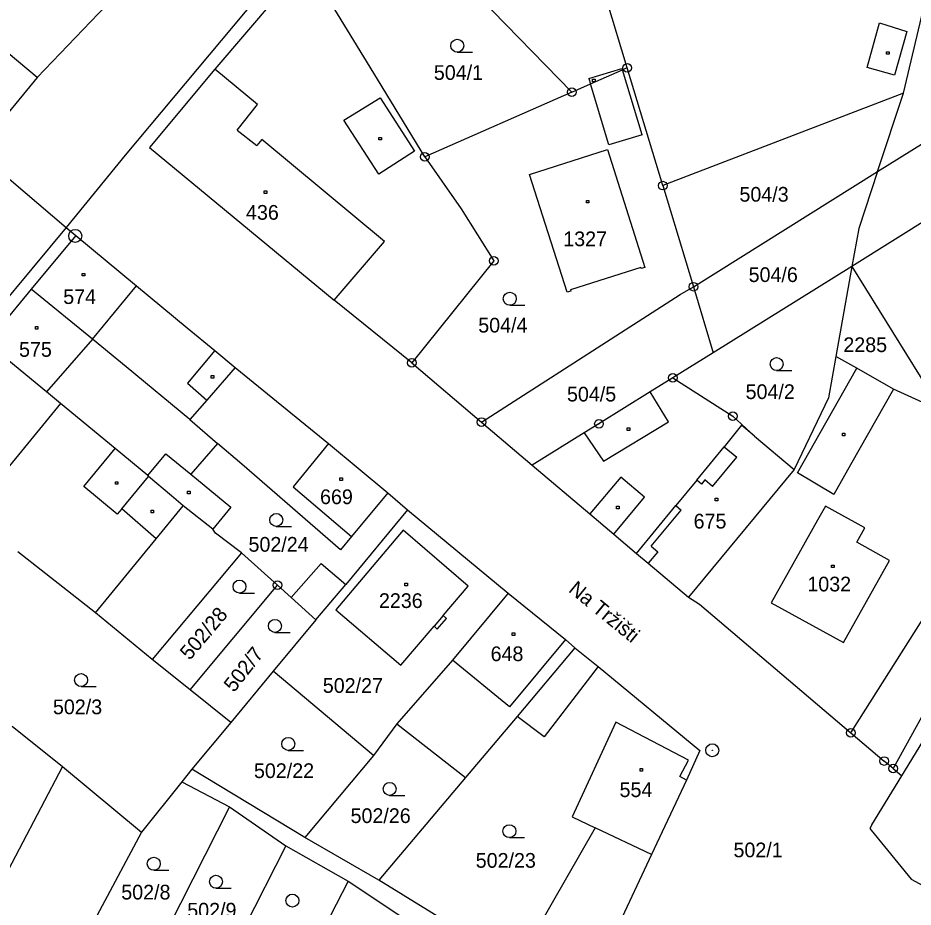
# Model space of a CAD drawing. Extents: x -795483 to -789093, y -1112258 to -1108741.
# Drawn here: x -791212.6 to -791109.1, y -1110436.6 to -1110333.8 of the extents above; entities that cross this region are included whole.
import ezdxf

# ---------------------------------------------------------------- set-up
doc = ezdxf.new("R2010")
doc.units = 0
for name, color, linetype in [('Vrstva 1', 7, 'Continuous'), ('Vrstva 14', 7, 'Continuous'), ('Vrstva 15', 7, 'Continuous'), ('Vrstva 2', 7, 'Continuous'), ('Vrstva 23', 7, 'Continuous'), ('Vrstva 25', 7, 'Continuous'), ('Vrstva 28', 7, 'Continuous'), ('Vrstva 38', 7, 'Continuous')]:
    doc.layers.add(name, color=color, linetype=linetype)

msp = doc.modelspace()

# ---------------------------------------------------------------- linework, layer by layer
at = {"layer": 'Vrstva 1'}
for p, q in [((-791182.88, -1110312), (-791210.36, -1110340.72)), ((-791148.52, -1110342.41), (-791170.42, -1110319.91)), ((-791177.3, -1110322.34), (-791200.16, -1110349.71)), ((-791179.23, -1110327.39), (-791189.79, -1110339.74)), ((-791171.43, -1110340.2), (-791179.23, -1110327.39)), ((-791110.18, -1110342.53), (-791106.42, -1110326.59)), ((-791210.36, -1110340.72), (-791226.09, -1110327.67)), ((-791142.13, -1110339.59), (-791144.49, -1110331.8)), ((-791113.18, -1110351.59), (-791090.78, -1110337.58)), ((-791189.79, -1110339.74), (-791197.34, -1110348.79)), ((-791146.37, -1110341.46), (-791142.68, -1110339.83)), ((-791142.13, -1110339.59), (-791142.68, -1110339.83)), ((-791138, -1110353.22), (-791142.13, -1110339.59)), ((-791210.36, -1110340.72), (-791217.36, -1110349.25)), ((-791165.52, -1110349.9), (-791171.43, -1110340.2)), ((-791148.52, -1110342.41), (-791146.37, -1110341.46)), ((-791148.52, -1110342.41), (-791165.52, -1110349.9)), ((-791110.18, -1110342.53), (-791138, -1110353.22)), ((-791113.18, -1110351.59), (-791110.18, -1110342.53)), ((-791197.34, -1110348.79), (-791176, -1110366.47)), ((-791153.42, -1110351.93), (-791144.42, -1110349.05)), ((-791144.42, -1110349.05), (-791140.1, -1110362.68)), ((-791217.36, -1110349.25), (-791207, -1110358.04)), ((-791200.16, -1110349.71), (-791207, -1110358.04)), ((-791165.52, -1110349.9), (-791161.31, -1110355.9)), ((-791149.05, -1110365.54), (-791153.42, -1110351.93)), ((-791134.46, -1110364.9), (-791113.18, -1110351.59)), ((-791113.18, -1110351.59), (-791115.36, -1110358.16)), ((-791138, -1110353.22), (-791134.46, -1110364.9)), ((-791101.36, -1110353.3), (-791116.14, -1110362.55)), ((-791161.31, -1110355.9), (-791157.54, -1110361.9)), ((-791207, -1110358.04), (-791264.6, -1110427.33)), ((-791207, -1110358.04), (-791205.88, -1110358.99)), ((-791115.36, -1110358.16), (-791116.14, -1110362.55)), ((-791205.88, -1110358.99), (-791211.02, -1110365.19)), ((-791205.88, -1110358.99), (-791198.84, -1110364.82)), ((-791157.54, -1110361.9), (-791167.02, -1110373.69)), ((-791116.14, -1110362.55), (-791132.18, -1110372.53)), ((-791116.14, -1110362.55), (-791118, -1110372.96)), ((-791116.14, -1110362.55), (-791105.81, -1110379.28)), ((-791140.57, -1110362.67), (-791148.67, -1110365.26)), ((-791140.52, -1110362.81), (-791140.57, -1110362.67)), ((-791140.1, -1110362.68), (-791140.52, -1110362.81)), ((-791211.02, -1110365.19), (-791216.17, -1110371.38)), ((-791203.94, -1110370.95), (-791211.02, -1110365.19)), ((-791198.84, -1110364.82), (-791193.01, -1110369.65)), ((-791148.63, -1110365.4), (-791149.05, -1110365.54)), ((-791148.67, -1110365.26), (-791148.63, -1110365.4)), ((-791135.99, -1110365.82), (-791134.46, -1110364.9)), ((-791134.46, -1110364.9), (-791132.18, -1110372.53)), ((-791167.02, -1110373.69), (-791176, -1110366.47)), ((-791158.98, -1110380.55), (-791135.99, -1110365.82)), ((-791193.01, -1110369.65), (-791189.82, -1110372.29)), ((-791209.27, -1110377.07), (-791216.17, -1110371.38)), ((-791200.07, -1110374.16), (-791203.94, -1110370.95)), ((-791189.82, -1110372.29), (-791187.45, -1110374.26)), ((-791132.18, -1110372.53), (-791136.85, -1110375.44)), ((-791118, -1110372.96), (-791118.86, -1110377.77)), ((-791115.58, -1110374.33), (-791118, -1110372.96)), ((-791167.02, -1110373.69), (-791158.98, -1110380.55)), ((-791192.71, -1110380.25), (-791200.07, -1110374.16)), ((-791187.45, -1110374.26), (-791190.74, -1110378.01)), ((-791187.45, -1110374.26), (-791176.68, -1110383.05)), ((-791111.35, -1110376.73), (-791115.58, -1110374.33)), ((-791136.85, -1110375.44), (-791139.47, -1110377.07)), ((-791136.85, -1110375.44), (-791129.92, -1110379.86)), ((-791207.65, -1110378.41), (-791209.27, -1110377.07)), ((-791139.47, -1110377.07), (-791145.39, -1110380.75)), ((-791105.81, -1110379.28), (-791111.35, -1110376.73)), ((-791190.74, -1110378.01), (-791192.71, -1110380.25)), ((-791118.86, -1110377.77), (-791122.81, -1110386.04)), ((-791201.34, -1110383.62), (-791207.65, -1110378.41)), ((-791192.71, -1110380.25), (-791189.5, -1110383.02)), ((-791129.92, -1110379.86), (-791127.42, -1110382.17)), ((-791158.98, -1110380.55), (-791153.12, -1110385.55)), ((-791145.39, -1110380.75), (-791147.09, -1110381.8)), ((-791147.09, -1110381.8), (-791153.12, -1110385.55)), ((-791127.42, -1110382.17), (-791122.81, -1110386.04)), ((-791189.5, -1110383.02), (-791192.59, -1110386.56)), ((-791186.7, -1110385.43), (-791189.5, -1110383.02)), ((-791176.68, -1110383.05), (-791169.81, -1110388.75)), ((-791197.56, -1110386.74), (-791201.34, -1110383.62)), ((-791175.28, -1110395.32), (-791186.7, -1110385.43)), ((-791153.12, -1110385.55), (-791146.46, -1110391.16)), ((-791122.81, -1110386.04), (-791135.06, -1110400.78)), ((-791197.56, -1110386.74), (-791197.46, -1110386.83)), ((-791194.8, -1110389.09), (-791197.46, -1110386.83)), ((-791192.59, -1110386.56), (-791187.94, -1110390.38)), ((-791193.47, -1110390.22), (-791194.8, -1110389.09)), ((-791169.81, -1110388.75), (-791174, -1110393.79)), ((-791169.81, -1110388.75), (-791167.53, -1110390.69)), ((-791190.03, -1110392.93), (-791193.47, -1110390.22)), ((-791187.94, -1110390.38), (-791190.03, -1110392.93)), ((-791167.53, -1110390.69), (-791174.64, -1110399.35)), ((-791167.53, -1110390.69), (-791155.9, -1110400.35)), ((-791146.46, -1110391.16), (-791143.68, -1110393.51)), ((-791189.71, -1110393.41), (-791190.03, -1110392.93)), ((-791186.72, -1110395.66), (-791189.71, -1110393.41)), ((-791143.68, -1110393.51), (-791141.04, -1110395.74)), ((-791174, -1110393.79), (-791175.28, -1110395.32)), ((-791203.59, -1110402.62), (-791212.58, -1110395.56)), ((-791186.72, -1110395.66), (-791197.03, -1110408)), ((-791186.72, -1110395.66), (-791182.55, -1110399.42)), ((-791141.04, -1110395.74), (-791139.69, -1110396.88)), ((-791139.69, -1110396.88), (-791135.06, -1110400.78)), ((-791192.65, -1110411.51), (-791182.55, -1110399.42)), ((-791182.55, -1110399.42), (-791180.97, -1110400.85)), ((-791178.12, -1110403.42), (-791174.64, -1110399.35)), ((-791178.12, -1110403.42), (-791180.97, -1110400.85)), ((-791155.9, -1110400.35), (-791162.32, -1110408.07)), ((-791155.9, -1110400.35), (-791149.25, -1110405.7)), ((-791135.06, -1110400.78), (-791133.77, -1110401.62)), ((-791133.77, -1110401.62), (-791116.27, -1110416.47)), ((-791197.03, -1110408), (-791203.59, -1110402.62)), ((-791116.27, -1110416.47), (-791107.2, -1110402.2)), ((-791101.46, -1110402.5), (-791111.37, -1110420.61)), ((-791178.12, -1110403.42), (-791183.04, -1110409.35)), ((-791149.25, -1110405.7), (-791148.18, -1110406.66)), ((-791148.18, -1110406.66), (-791154.85, -1110414.58)), ((-791148.18, -1110406.66), (-791145.47, -1110408.82)), ((-791192.65, -1110411.51), (-791197.03, -1110408)), ((-791162.32, -1110408.07), (-791168.75, -1110415.44)), ((-791145.47, -1110408.82), (-791133.72, -1110418.54)), ((-791183.04, -1110409.35), (-791187.95, -1110415.29)), ((-791171.47, -1110419.1), (-791183.04, -1110409.35)), ((-791110.37, -1110421.44), (-791103.54, -1110410.19)), ((-791187.95, -1110415.29), (-791192.65, -1110411.51)), ((-791187.95, -1110415.29), (-791192.45, -1110420.7)), ((-791168.75, -1110415.44), (-791171.47, -1110419.1)), ((-791168.75, -1110415.44), (-791160.82, -1110421.65)), ((-791154.85, -1110414.58), (-791160.82, -1110421.65)), ((-791143.45, -1110415.24), (-791148.48, -1110426.2)), ((-791135.04, -1110419.66), (-791143.45, -1110415.24)), ((-791213.24, -1110415.71), (-791207.43, -1110420.38)), ((-791116.27, -1110416.47), (-791112.42, -1110419.74)), ((-791133.72, -1110418.54), (-791135.26, -1110421.94)), ((-791171.47, -1110419.1), (-791179.4, -1110428.58)), ((-791207.43, -1110420.38), (-791198.28, -1110427.96)), ((-791136.03, -1110421.53), (-791135.04, -1110419.66)), ((-791111.37, -1110420.61), (-791112.42, -1110419.74)), ((-791111.37, -1110420.61), (-791110.37, -1110421.44)), ((-791192.45, -1110420.7), (-791193.61, -1110422.13)), ((-791179.4, -1110428.58), (-791192.45, -1110420.7)), ((-791160.82, -1110421.65), (-791170.84, -1110433.53)), ((-791135.26, -1110421.94), (-791136.03, -1110421.53)), ((-791113.83, -1110427.13), (-791110.37, -1110421.44)), ((-791193.61, -1110422.13), (-791198.28, -1110427.96)), ((-791193.61, -1110422.13), (-791188.09, -1110425.04)), ((-791135.26, -1110421.94), (-791139.31, -1110430.53)), ((-791188.09, -1110425.04), (-791196.82, -1110442.23)), ((-791188.09, -1110425.04), (-791181.58, -1110429.56)), ((-791148.48, -1110426.2), (-791145.82, -1110427.45)), ((-791145.82, -1110427.45), (-791153.34, -1110440.52)), ((-791113.83, -1110427.13), (-791114.08, -1110427.55)), ((-791114.08, -1110427.55), (-791113.94, -1110427.72)), ((-791113.94, -1110427.72), (-791109.28, -1110433.4)), ((-791198.28, -1110427.96), (-791203.75, -1110438.21)), ((-791170.84, -1110433.53), (-791179.4, -1110428.58)), ((-791181.58, -1110429.56), (-791187.5, -1110441.18)), ((-791181.58, -1110429.56), (-791174.37, -1110433.63)), ((-791139.31, -1110430.53), (-791145.49, -1110443.64)), ((-791174.37, -1110433.63), (-791180.16, -1110444.82)), ((-791174.37, -1110433.63), (-791167.95, -1110437.92)), ((-791154.99, -1110443.23), (-791170.84, -1110433.53)), ((-791109.28, -1110433.4), (-791099.77, -1110438.7))]:
    msp.add_line(p, q, dxfattribs=at)
for points in [[(-791168.02, -1110393.07), (-791175.82, -1110402.26), (-791168.3, -1110408.66), (-791164.46, -1110404.16)], [(-791163.41, -1110402.93), (-791160.51, -1110399.52), (-791168.02, -1110393.07)], [(-791164.46, -1110404.16), (-791164.08, -1110404.48), (-791163.03, -1110403.25), (-791163.41, -1110402.93)]]:
    msp.add_lwpolyline(points, dxfattribs=at)
at = {"layer": 'Vrstva 2'}
for p, q in [((-791114.4, -1110339.57), (-791112.97, -1110334.41)), ((-791112.97, -1110334.41), (-791109.81, -1110335.41)), ((-791109.81, -1110335.41), (-791111.22, -1110340.45)), ((-791184.86, -1110343.85), (-791189.79, -1110339.74)), ((-791146.56, -1110340.84), (-791142.73, -1110339.68)), ((-791142.73, -1110339.68), (-791142.68, -1110339.83)), ((-791140.41, -1110347.34), (-791142.68, -1110339.83)), ((-791111.22, -1110340.45), (-791114.4, -1110339.57)), ((-791146.56, -1110340.84), (-791146.37, -1110341.46)), ((-791144.24, -1110348.5), (-791146.37, -1110341.46)), ((-791187.21, -1110346.8), (-791184.86, -1110343.85)), ((-791174.88, -1110345.66), (-791170.67, -1110343.06)), ((-791170.67, -1110343.06), (-791166.73, -1110349.24)), ((-791170.86, -1110351.88), (-791174.88, -1110345.66)), ((-791187.21, -1110346.8), (-791184.96, -1110348.57)), ((-791184.35, -1110347.87), (-791184.96, -1110348.57)), ((-791170.19, -1110359.66), (-791184.35, -1110347.87)), ((-791140.41, -1110347.34), (-791144.24, -1110348.5)), ((-791166.73, -1110349.24), (-791170.86, -1110351.88)), ((-791176, -1110366.47), (-791170.19, -1110359.66)), ((-791203.94, -1110370.95), (-791198.84, -1110364.82)), ((-791203.94, -1110370.95), (-791209.27, -1110377.07)), ((-791189.82, -1110372.29), (-791192.95, -1110376.07)), ((-791122.45, -1110386.42), (-791115.58, -1110374.33)), ((-791192.95, -1110376.07), (-791190.74, -1110378.01)), ((-791137.36, -1110380.54), (-791139.47, -1110377.07)), ((-791111.35, -1110376.73), (-791116.3, -1110385.48)), ((-791207.65, -1110378.41), (-791218.12, -1110391.15)), ((-791144.88, -1110385.09), (-791137.36, -1110380.54)), ((-791128.91, -1110380.92), (-791130.93, -1110383.4)), ((-791127.42, -1110382.17), (-791128.91, -1110380.92)), ((-791147.09, -1110381.8), (-791144.88, -1110385.09)), ((-791176.68, -1110383.05), (-791180.75, -1110388.04)), ((-791204.96, -1110388), (-791201.34, -1110383.62)), ((-791197.56, -1110386.74), (-791195.47, -1110384.21)), ((-791195.47, -1110384.21), (-791192.59, -1110386.56)), ((-791134.09, -1110387.27), (-791130.93, -1110383.4)), ((-791130.93, -1110383.4), (-791129.45, -1110384.61)), ((-791132.28, -1110387.99), (-791129.45, -1110384.61)), ((-791118.25, -1110388.93), (-791122.45, -1110386.42)), ((-791116.3, -1110385.48), (-791118.25, -1110388.93)), ((-791200.57, -1110390.59), (-791197.46, -1110386.83)), ((-791142.87, -1110386.91), (-791146.46, -1110391.16)), ((-791140.13, -1110389.23), (-791142.87, -1110386.91)), ((-791134.09, -1110387.27), (-791136.49, -1110390.21)), ((-791133.55, -1110387.72), (-791134.09, -1110387.27)), ((-791133.16, -1110387.25), (-791133.55, -1110387.72)), ((-791132.28, -1110387.99), (-791133.16, -1110387.25)), ((-791201.08, -1110391.21), (-791204.96, -1110388)), ((-791180.75, -1110388.04), (-791174, -1110393.79)), ((-791143.68, -1110393.51), (-791140.13, -1110389.23)), ((-791200.57, -1110390.59), (-791201.08, -1110391.21)), ((-791196.57, -1110394.06), (-791200.57, -1110390.59)), ((-791196.57, -1110394.06), (-791193.47, -1110390.22)), ((-791141.04, -1110395.74), (-791136.49, -1110390.21)), ((-791136.49, -1110390.21), (-791135.88, -1110390.72)), ((-791119.21, -1110390.28), (-791120.12, -1110391.89)), ((-791114.67, -1110392.77), (-791119.21, -1110390.28)), ((-791139.37, -1110394.9), (-791135.88, -1110390.72)), ((-791120.12, -1110391.89), (-791125.48, -1110401.44)), ((-791115.59, -1110394.43), (-791114.67, -1110392.77)), ((-791203.59, -1110402.62), (-791196.57, -1110394.06)), ((-791111.79, -1110396.56), (-791115.59, -1110394.43)), ((-791138.59, -1110395.56), (-791139.69, -1110396.88)), ((-791139.37, -1110394.9), (-791138.59, -1110395.56)), ((-791117.12, -1110406.03), (-791111.79, -1110396.56)), ((-791180.97, -1110400.85), (-791177.5, -1110396.9)), ((-791177.5, -1110396.9), (-791174.64, -1110399.35)), ((-791125.48, -1110401.44), (-791117.12, -1110406.03)), ((-791163.41, -1110402.93), (-791164.46, -1110404.16)), ((-791149.25, -1110405.7), (-791155.74, -1110413.49)), ((-791155.74, -1110413.49), (-791162.32, -1110408.07)), ((-791145.47, -1110408.82), (-791151.72, -1110416.96)), ((-791151.72, -1110416.96), (-791154.85, -1110414.58)), ((-791207.43, -1110420.38), (-791215.1, -1110435)), ((-791139.31, -1110430.53), (-791145.82, -1110427.45))]:
    msp.add_line(p, q, dxfattribs=at)
at = {"layer": 'Vrstva 23'}
for p, q in [((-791161.77, -1110337.79), (-791160.02, -1110337.79)), ((-791155.7, -1110367.05), (-791153.95, -1110367.05)), ((-791124.85, -1110374.6), (-791123.1, -1110374.6)), ((-791182.7, -1110392.62), (-791180.95, -1110392.62)), ((-791186.95, -1110400.33), (-791185.2, -1110400.33)), ((-791182.85, -1110404.87), (-791181.1, -1110404.87)), ((-791205.27, -1110411.13), (-791203.52, -1110411.13)), ((-791181.31, -1110418.51), (-791179.56, -1110418.51)), ((-791169.59, -1110423.71), (-791167.84, -1110423.71)), ((-791155.75, -1110428.6), (-791154, -1110428.6)), ((-791196.86, -1110432.37), (-791195.11, -1110432.37)), ((-791189.67, -1110434.45), (-791187.92, -1110434.45))]:
    msp.add_line(p, q, dxfattribs=at)
for centre in [(-791161.77, -1110337.04), (-791155.7, -1110366.3), (-791124.85, -1110373.85), (-791182.7, -1110391.87), (-791186.95, -1110399.58), (-791182.85, -1110404.12), (-791205.27, -1110410.38), (-791181.31, -1110417.76), (-791169.59, -1110422.96), (-791155.75, -1110427.85), (-791196.86, -1110431.62), (-791189.67, -1110433.7), (-791180.84, -1110435.88)]:
    msp.add_circle(centre, 0.75, dxfattribs=at)
at = {"layer": 'Vrstva 25'}
for p, q in [((-791112.16, -1110337.73), (-791111.86, -1110337.73)), ((-791112.16, -1110338.03), (-791112.16, -1110337.73)), ((-791111.86, -1110337.73), (-791111.86, -1110338.03)), ((-791111.86, -1110338.03), (-791112.16, -1110338.03)), ((-791146.15, -1110340.91), (-791145.85, -1110340.91)), ((-791146.15, -1110341.21), (-791146.15, -1110340.91)), ((-791145.85, -1110340.91), (-791145.85, -1110341.21)), ((-791145.85, -1110341.21), (-791146.15, -1110341.21)), ((-791170.84, -1110347.64), (-791170.54, -1110347.64)), ((-791170.84, -1110347.94), (-791170.84, -1110347.64)), ((-791170.54, -1110347.94), (-791170.84, -1110347.94)), ((-791170.54, -1110347.64), (-791170.54, -1110347.94)), ((-791184.09, -1110353.82), (-791183.79, -1110353.82)), ((-791184.09, -1110354.12), (-791184.09, -1110353.82)), ((-791183.79, -1110354.12), (-791184.09, -1110354.12)), ((-791183.79, -1110353.82), (-791183.79, -1110354.12)), ((-791146.85, -1110354.92), (-791146.55, -1110354.92)), ((-791146.85, -1110355.22), (-791146.85, -1110354.92)), ((-791146.55, -1110355.22), (-791146.85, -1110355.22)), ((-791146.55, -1110354.92), (-791146.55, -1110355.22)), ((-791205.15, -1110363.36), (-791204.85, -1110363.36)), ((-791205.15, -1110363.66), (-791205.15, -1110363.36)), ((-791204.85, -1110363.66), (-791205.15, -1110363.66)), ((-791204.85, -1110363.36), (-791204.85, -1110363.66)), ((-791210.55, -1110369.52), (-791210.25, -1110369.52)), ((-791210.55, -1110369.82), (-791210.55, -1110369.52)), ((-791210.25, -1110369.82), (-791210.55, -1110369.82)), ((-791210.25, -1110369.52), (-791210.25, -1110369.82)), ((-791190.22, -1110375.18), (-791189.92, -1110375.18)), ((-791190.22, -1110375.48), (-791190.22, -1110375.18)), ((-791189.92, -1110375.48), (-791190.22, -1110375.48)), ((-791189.92, -1110375.18), (-791189.92, -1110375.48)), ((-791142.14, -1110381.22), (-791141.84, -1110381.22)), ((-791142.14, -1110381.52), (-791142.14, -1110381.22)), ((-791141.84, -1110381.22), (-791141.84, -1110381.52)), ((-791141.84, -1110381.52), (-791142.14, -1110381.52)), ((-791117.25, -1110381.85), (-791116.95, -1110381.85)), ((-791117.25, -1110382.15), (-791117.25, -1110381.85)), ((-791116.95, -1110382.15), (-791117.25, -1110382.15)), ((-791116.95, -1110381.85), (-791116.95, -1110382.15)), ((-791201.3, -1110387.45), (-791201, -1110387.45)), ((-791201.3, -1110387.75), (-791201.3, -1110387.45)), ((-791201, -1110387.45), (-791201, -1110387.75)), ((-791175.34, -1110386.99), (-791175.04, -1110386.99)), ((-791175.34, -1110387.29), (-791175.34, -1110386.99)), ((-791175.04, -1110387.29), (-791175.34, -1110387.29)), ((-791175.04, -1110386.99), (-791175.04, -1110387.29)), ((-791201, -1110387.75), (-791201.3, -1110387.75)), ((-791192.97, -1110388.55), (-791192.67, -1110388.55)), ((-791192.97, -1110388.85), (-791192.97, -1110388.55)), ((-791192.67, -1110388.85), (-791192.97, -1110388.85)), ((-791192.67, -1110388.55), (-791192.67, -1110388.85)), ((-791131.94, -1110389.37), (-791131.64, -1110389.37)), ((-791131.94, -1110389.67), (-791131.94, -1110389.37)), ((-791131.64, -1110389.37), (-791131.64, -1110389.67)), ((-791143.35, -1110390.27), (-791143.05, -1110390.27)), ((-791143.35, -1110390.57), (-791143.35, -1110390.27)), ((-791143.05, -1110390.57), (-791143.35, -1110390.57)), ((-791143.05, -1110390.27), (-791143.05, -1110390.57)), ((-791131.64, -1110389.67), (-791131.94, -1110389.67)), ((-791197.18, -1110390.74), (-791196.88, -1110390.74)), ((-791197.18, -1110391.04), (-791197.18, -1110390.74)), ((-791196.88, -1110391.04), (-791197.18, -1110391.04)), ((-791196.88, -1110390.74), (-791196.88, -1110391.04)), ((-791118.51, -1110397.08), (-791118.21, -1110397.08)), ((-791118.51, -1110397.38), (-791118.51, -1110397.08)), ((-791118.21, -1110397.38), (-791118.51, -1110397.38)), ((-791118.21, -1110397.08), (-791118.21, -1110397.38)), ((-791167.84, -1110399.19), (-791167.54, -1110399.19)), ((-791167.84, -1110399.49), (-791167.84, -1110399.19)), ((-791167.54, -1110399.49), (-791167.84, -1110399.49)), ((-791167.54, -1110399.19), (-791167.54, -1110399.49)), ((-791155.41, -1110404.94), (-791155.11, -1110404.94)), ((-791155.41, -1110405.24), (-791155.41, -1110404.94)), ((-791155.11, -1110404.94), (-791155.11, -1110405.24)), ((-791155.11, -1110405.24), (-791155.41, -1110405.24)), ((-791140.64, -1110420.6), (-791140.34, -1110420.6)), ((-791140.64, -1110420.9), (-791140.64, -1110420.6)), ((-791140.34, -1110420.6), (-791140.34, -1110420.9)), ((-791140.34, -1110420.9), (-791140.64, -1110420.9))]:
    msp.add_line(p, q, dxfattribs=at)
at = {"layer": 'Vrstva 28'}
for centre, radius in [((-791142.13, -1110339.59), 0.5), ((-791142.13, -1110339.59), 0.01), ((-791148.52, -1110342.41), 0.5), ((-791148.52, -1110342.41), 0.01), ((-791165.52, -1110349.9), 0.5), ((-791165.52, -1110349.9), 0.01), ((-791138, -1110353.22), 0.5), ((-791138, -1110353.22), 0.01), ((-791205.94, -1110359.03), 0.75), ((-791205.94, -1110359.03), 0.01), ((-791157.54, -1110361.9), 0.5), ((-791157.54, -1110361.9), 0.01), ((-791134.46, -1110364.9), 0.5), ((-791134.46, -1110364.9), 0.01), ((-791167.02, -1110373.69), 0.5), ((-791167.02, -1110373.69), 0.01), ((-791136.85, -1110375.44), 0.5), ((-791136.85, -1110375.44), 0.01), ((-791158.98, -1110380.55), 0.5), ((-791145.39, -1110380.75), 0.5), ((-791129.92, -1110379.86), 0.5), ((-791129.92, -1110379.86), 0.01), ((-791158.98, -1110380.55), 0.01), ((-791145.39, -1110380.75), 0.01), ((-791182.55, -1110399.42), 0.5), ((-791182.55, -1110399.42), 0.01), ((-791116.27, -1110416.47), 0.5), ((-791116.27, -1110416.47), 0.01), ((-791132.29, -1110418.5), 0.75), ((-791132.29, -1110418.5), 0.01), ((-791112.42, -1110419.74), 0.5), ((-791112.42, -1110419.74), 0.01), ((-791111.37, -1110420.61), 0.5), ((-791111.37, -1110420.61), 0.01)]:
    msp.add_circle(centre, radius, dxfattribs=at)

# ---------------------------------------------------------------- texts
at = {"layer": 'Vrstva 14'}
for s, p in [('504/1', (-791164.48, -1110340.99)), ('504/3', (-791129.15, -1110355.07)), ('504/6', (-791128.09, -1110364.36)), ('504/4', (-791159.35, -1110370.2)), ('2285', (-791117.14, -1110372.46)), ('504/2', (-791128.44, -1110377.89)), ('504/5', (-791149.09, -1110378.17)), ('502/24', (-791185.91, -1110395.54)), ('502/27', (-791177.32, -1110411.86)), ('502/3', (-791208.52, -1110414.33)), ('502/22', (-791185.28, -1110421.71)), ('502/26', (-791174.11, -1110426.91)), ('502/1', (-791129.84, -1110430.87)), ('502/23', (-791159.64, -1110432.08)), ('502/8', (-791200.62, -1110435.75)), ('502/9', (-791192.99, -1110437.84))]:
    msp.add_text(s, height=1.7, dxfattribs=at).set_placement(p)
for s, rotation, p in [('502/28', 49.781, (-791192.7, -1110408.17)), ('502/7', 51.958, (-791187.58, -1110411.89))]:
    msp.add_text(s, height=1.7, rotation=rotation, dxfattribs=at).set_placement(p)
at = {"layer": 'Vrstva 15'}
for s, p in [('436', (-791186.2, -1110357.16)), ('1327', (-791149.52, -1110360.22)), ('574', (-791207.33, -1110366.9)), ('575', (-791212.44, -1110373.01)), ('669', (-791177.64, -1110390.04)), ('675', (-791134.45, -1110392.86)), ('1032', (-791121.3, -1110400.13)), ('2236', (-791170.83, -1110402.05)), ('648', (-791157.92, -1110408.19)), ('554', (-791143.01, -1110423.91))]:
    msp.add_text(s, height=1.7, dxfattribs=at).set_placement(p)
at = {"layer": 'Vrstva 38'}
msp.add_text('Na Tržišti', height=1.7, rotation=320.7499, dxfattribs=at).set_placement((-791149.02, -1110400.1))

doc.saveas('drawing.dxf')
